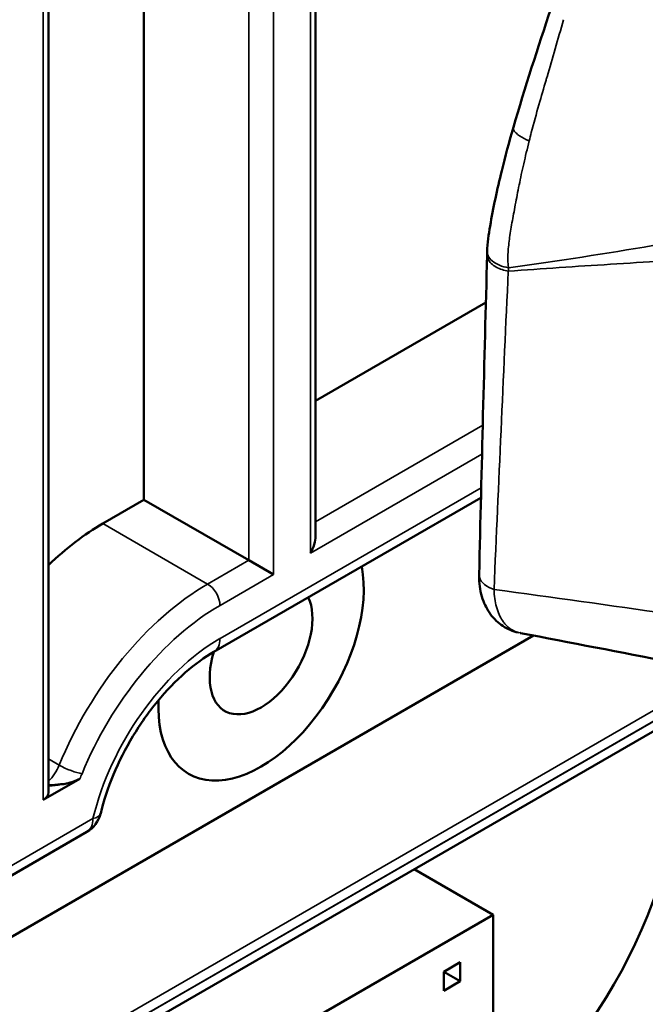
# Model space of a CAD drawing. Header units: millimetres. Extents: x 0 to 14369, y -869 to 2970.
# Tile 664 of 787: x 3637 to 3648, y 1688 to 1705. Entities that reach past the tile are written whole.
import ezdxf

# ---------------------------------------------------------------- set-up
doc = ezdxf.new("R2010")
doc.units = ezdxf.units.MM
doc.header["$LTSCALE"] = 10
doc.layers.add('Sichtbar (ISO)', color=7, linetype='Continuous', lineweight=50)
doc.layers.add('Sichtbar schmal (ISO)', color=7, linetype='Continuous', lineweight=35)

msp = doc.modelspace()

# ---------------------------------------------------------------- linework, layer by layer
at = {"layer": 'Sichtbar (ISO)'}
for p, q in [((3642.144, 1711.103), (3642.144, 1696.238)), ((3642.144, 1711.103), (3642.144, 1696.238)), ((3639.192, 1708.753), (3639.192, 1696.861)), ((3639.192, 1696.861), (3639.192, 1708.753)), ((3637.548, 1707.804), (3637.548, 1691.819)), ((3637.548, 1707.804), (3637.548, 1691.819)), ((3642.144, 1698.565), (3645.077, 1700.258)), ((3645.077, 1700.258), (3642.144, 1698.565)), ((3638.485, 1696.452), (3639.192, 1696.861)), ((3639.192, 1696.861), (3638.485, 1696.452)), ((3640.996, 1695.82), (3639.192, 1696.861)), ((3639.192, 1696.861), (3640.996, 1695.82)), ((3640.397, 1694.244), (3644.992, 1696.897)), ((3640.397, 1694.244), (3644.992, 1696.897)), ((3641.42, 1695.575), (3640.996, 1695.82)), ((3640.996, 1695.82), (3641.42, 1695.575)), ((3646.874, 1695.09), (3646.874, 1695.09)), ((3646.874, 1695.09), (3646.874, 1695.09)), ((3645.895, 1694.525), (3598.25, 1667.017)), ((3598.25, 1667.017), (3645.895, 1694.525)), ((3600.048, 1665.217), (3650.624, 1694.417)), ((3600.048, 1665.217), (3650.624, 1694.417)), ((3637.46, 1691.696), (3638.086, 1692.058)), ((3638.086, 1692.058), (3637.46, 1691.696)), ((3633.227, 1688.267), (3638.21, 1691.144)), ((3633.227, 1688.267), (3638.21, 1691.144)), ((3645.203, 1689.716), (3643.843, 1690.502)), ((3645.203, 1689.716), (3599.948, 1663.588)), ((3645.203, 1686.45), (3645.203, 1689.716)), ((3644.354, 1688.735), (3644.637, 1688.898)), ((3644.354, 1688.735), (3644.637, 1688.898)), ((3644.637, 1688.898), (3644.637, 1688.571)), ((3644.637, 1688.898), (3644.637, 1688.571)), ((3644.354, 1688.408), (3644.354, 1688.735)), ((3644.637, 1688.571), (3644.354, 1688.735)), ((3644.637, 1688.571), (3644.354, 1688.735)), ((3644.354, 1688.408), (3644.354, 1688.735)), ((3644.637, 1688.571), (3644.354, 1688.408)), ((3644.637, 1688.571), (3644.354, 1688.408))]:
    msp.add_line(p, q, dxfattribs=at)
msp.add_arc((3637.96, 1691.577), 0.5, 300, 346.446, dxfattribs=at)
msp.add_arc((3637.96, 1691.577), 0.5, 300, 346.446, dxfattribs=at)
for centre, major_axis, start_param, end_param in [((3638.485, 1692.982), (2.125, 3.681), 0.785398, 1.10263), ((3638.485, 1692.982), (-2.125, -3.681), 3.926991, 4.244223), ((3641.844, 1696.065), (-0.212, -0.367), 1.570796, 2.356194), ((3641.844, 1696.065), (-0.212, -0.367), 1.570796, 2.356194), ((3641.208, 1694.309), (-1.25, -2.165), 5.438153, 8.837837), ((3641.208, 1694.309), (-1.25, -2.165), 5.438153, 8.837837), ((3641.208, 1694.309), (-1.25, -2.165), 5.438153, 8.837837), ((3641.208, 1694.309), (-0.625, -1.083), 5.092466, 9.044702), ((3644.531, 1690.104), (2.75, 4.763), 3.927007, 5.497753), ((3644.531, 1690.104), (-2.75, -4.763), 0.785442, 2.356157), ((3637.248, 1691.819), (0.3, 0), 5.497787, 6.283185), ((3637.248, 1691.819), (0.3, 0), 5.497787, 6.283185)]:
    msp.add_ellipse(centre, major_axis=major_axis, ratio=0.57735, start_param=start_param, end_param=end_param, dxfattribs=at)
for points in [[(3645.55, 1703.277), (3645.749, 1703.961), (3645.975, 1704.646), (3646.198, 1705.331)], [(3645.55, 1703.277), (3645.55, 1703.277), (3645.55, 1703.277), (3645.55, 1703.277)], [(3645.099, 1701.081), (3645.099, 1701.098), (3645.1, 1701.117), (3645.1, 1701.139)], [(3644.961, 1695.571), (3645.003, 1697.405), (3645.05, 1699.242), (3645.099, 1701.08)], [(3645.099, 1701.081), (3645.099, 1701.08), (3645.099, 1701.08), (3645.099, 1701.08)], [(3645.667, 1694.569), (3645.668, 1694.569), (3645.669, 1694.569), (3645.67, 1694.569)], [(3648.261, 1694.069), (3647.398, 1694.236), (3646.534, 1694.402), (3645.67, 1694.568)]]:
    msp.add_open_spline(points, degree=3, dxfattribs=at)
for points, knots in [([(3645.1, 1701.137), (3645.102, 1701.283), (3645.127, 1701.43), (3645.202, 1701.891), (3645.272, 1702.207), (3645.41, 1702.774), (3645.477, 1703.025), (3645.55, 1703.277)], [0, 0, 0, 0, 0.0486434, 0.0486434, 0.1539479, 0.1539479, 0.2365826, 0.2365826, 0.2365826, 0.2365826]), ([(3645.635, 1694.576), (3645.542, 1694.598), (3645.45, 1694.636), (3645.288, 1694.743), (3645.216, 1694.812), (3645.099, 1694.969), (3645.053, 1695.06), (3644.983, 1695.266), (3644.964, 1695.385), (3644.96, 1695.528), (3644.96, 1695.548), (3644.961, 1695.568)], [0.0036528, 0.0036528, 0.0036528, 0.0036528, 0.0365222, 0.0365222, 0.0696414, 0.0696414, 0.1040063, 0.1040063, 0.1445002, 0.1445002, 0.1510925, 0.1510925, 0.1510925, 0.1510925]), ([(3640.397, 1694.244), (3640.236, 1694.15), (3640.069, 1694.03), (3639.739, 1693.742), (3639.577, 1693.575), (3639.272, 1693.205), (3639.129, 1693.002), (3638.873, 1692.576), (3638.76, 1692.354), (3638.573, 1691.905), (3638.499, 1691.679), (3638.447, 1691.46)], [1.570796, 1.570796, 1.570796, 1.570796, 1.822402, 1.822402, 2.074008, 2.074008, 2.325614, 2.325614, 2.57722, 2.57722, 2.828826, 2.828826, 2.828826, 2.828826]), ([(3640.397, 1694.244), (3640.236, 1694.15), (3640.069, 1694.03), (3639.739, 1693.742), (3639.577, 1693.575), (3639.272, 1693.205), (3639.129, 1693.002), (3638.873, 1692.576), (3638.76, 1692.354), (3638.573, 1691.905), (3638.499, 1691.679), (3638.447, 1691.46)], [1.570796, 1.570796, 1.570796, 1.570796, 1.822402, 1.822402, 2.074008, 2.074008, 2.325614, 2.325614, 2.57722, 2.57722, 2.828826, 2.828826, 2.828826, 2.828826]), ([(3637.761, 1691.964), (3637.796, 1691.964), (3637.828, 1691.97), (3637.938, 1691.994), (3638.026, 1692.023), (3638.086, 1692.058)], [-0.19943839, -0.19943839, -0.19943839, -0.19943839, -0.18954609, -0.18954609, -0.16414384, -0.16414384, -0.16414384, -0.16414384]), ([(3638.086, 1692.058), (3638.026, 1692.023), (3637.938, 1691.994), (3637.829, 1691.97), (3637.797, 1691.964), (3637.762, 1691.963)], [0.16414384, 0.16414384, 0.16414384, 0.16414384, 0.18954609, 0.18954609, 0.19925749, 0.19925749, 0.19925749, 0.19925749]), ([(3637.548, 1691.946), (3637.552, 1691.946), (3637.557, 1691.946), (3637.561, 1691.946), (3637.596, 1691.947), (3637.63, 1691.949), (3637.663, 1691.952), (3637.697, 1691.956), (3637.729, 1691.961), (3637.761, 1691.964)], [0.2895795, 0.2895795, 0.2895795, 0.2895795, 0.3333333, 0.3333333, 0.3333333, 0.6666667, 0.6666667, 0.6666667, 1, 1, 1, 1]), ([(3637.761, 1691.963), (3637.727, 1691.959), (3637.658, 1691.946), (3637.587, 1691.943), (3637.551, 1691.943), (3637.548, 1691.943)], [0.004171, 0.004171, 0.004171, 0.004171, 0.3333333, 0.6666667, 0.6965543, 0.6965543, 0.6965543, 0.6965543])]:
    msp.add_open_spline(points, degree=3, knots=knots, dxfattribs=at)
at = {"layer": 'Sichtbar schmal (ISO)'}
for p, q in [((3641.42, 1695.575), (3641.42, 1711.12)), ((3642.056, 1710.981), (3642.056, 1695.942)), ((3642.056, 1695.942), (3642.056, 1710.981)), ((3641.42, 1710.141), (3641.42, 1695.575)), ((3640.996, 1709.794), (3640.996, 1695.82)), ((3640.996, 1695.82), (3640.996, 1709.794)), ((3637.46, 1708.834), (3637.46, 1691.696)), ((3637.46, 1691.696), (3637.46, 1707.855)), ((3645.023, 1698.145), (3642.144, 1696.483)), ((3642.144, 1696.483), (3645.023, 1698.145)), ((3642.056, 1695.942), (3645.01, 1697.648)), ((3645.01, 1697.648), (3642.056, 1695.942)), ((3644.996, 1697.068), (3640.501, 1694.472)), ((3640.501, 1694.472), (3644.996, 1697.068)), ((3640.288, 1695.411), (3638.485, 1696.452)), ((3638.485, 1696.452), (3640.288, 1695.411)), ((3640.996, 1695.82), (3640.288, 1695.411)), ((3640.288, 1695.411), (3640.996, 1695.82)), ((3640.501, 1695.044), (3641.42, 1695.575)), ((3641.42, 1695.575), (3640.501, 1695.044)), ((3650.689, 1694.809), (3600.189, 1665.653)), ((3650.727, 1694.646), (3600.151, 1665.446)), ((3600.151, 1665.446), (3650.727, 1694.645)), ((3637.733, 1692.292), (3637.548, 1692.399)), ((3637.548, 1692.399), (3637.733, 1692.292)), ((3638.314, 1691.373), (3633.288, 1688.471)), ((3638.314, 1691.373), (3634.844, 1689.369))]:
    msp.add_line(p, q, dxfattribs=at)
for centre, major_axis, ratio, start_param, end_param in [((3640.288, 1691.941), (-2.125, -3.681), 0.57735, 3.926991, 4.943525), ((3640.288, 1691.941), (2.125, 3.681), 0.57735, 0.785398, 1.801933), ((3640.288, 1695.166), (-0.15, 0.26), 0.57735, 3.926991, 5.497787), ((3640.288, 1695.166), (0.15, -0.26), 0.57735, 0.785398, 2.356194), ((3640.501, 1691.819), (-1.975, -3.421), 0.57735, 3.926991, 4.943525), ((3640.501, 1691.819), (1.975, 3.421), 0.57735, 0.785398, 1.801933), ((3640.501, 1691.819), (1.625, 2.815), 0.57735, 0.785398, 2.043428), ((3640.501, 1691.819), (-1.625, -2.815), 0.57735, 3.926991, 5.18502), ((3640.147, 1694.677), (0.25, -0.433), 0.57735, 0, 0.785398), ((3640.147, 1694.677), (0.25, -0.433), 0.57735, 0, 0.785398), ((3637.433, 1692.334), (-0.25, -0.433), 0.57735, 1.117759, 1.801933), ((3637.433, 1692.334), (0.25, 0.433), 0.57735, 4.259351, 4.943525), ((3637.914, 1692.268), (-0.278, 0.114), 0.187046, 0.942555, 2.513351), ((3637.914, 1692.268), (0.278, -0.114), 0.187046, 4.084148, 5.654944), ((3637.645, 1692.211), (-0.4, -0.693), 0.57735, 1.681063, 1.801933), ((3637.645, 1692.211), (0.4, 0.693), 0.57735, 4.822656, 4.943525), ((3637.96, 1691.577), (0.25, -0.433), 0.57735, 0, 0.785398), ((3637.96, 1691.577), (0.25, -0.433), 0.57735, 0, 0.785398), ((3637.96, 1691.577), (0.486, -0.117), 0.371694, 5.61201, 6.283185), ((3637.96, 1691.577), (0.486, -0.117), 0.371694, 5.61201, 6.283185)]:
    msp.add_ellipse(centre, major_axis=major_axis, ratio=ratio, start_param=start_param, end_param=end_param, dxfattribs=at)
for points, knots in [([(3645.822, 1703.042), (3645.834, 1703.09), (3645.846, 1703.138), (3645.859, 1703.186), (3645.901, 1703.348), (3645.945, 1703.507), (3645.99, 1703.666), (3646.031, 1703.808), (3646.072, 1703.949), (3646.113, 1704.09), (3646.119, 1704.109), (3646.124, 1704.127), (3646.129, 1704.146), (3646.176, 1704.306), (3646.222, 1704.466), (3646.269, 1704.627), (3646.317, 1704.793), (3646.365, 1704.96), (3646.414, 1705.13)], [0, 0, 0, 0, 0.0675746, 0.0675746, 0.0675746, 0.2952134, 0.2952134, 0.2952134, 0.5, 0.5, 0.5, 0.5268358, 0.5268358, 0.5268358, 0.7594315, 0.7594315, 0.7594315, 1, 1, 1, 1]), ([(3645.822, 1703.042), (3645.763, 1703.066), (3645.675, 1703.112), (3645.589, 1703.18), (3645.551, 1703.23), (3645.546, 1703.261), (3645.549, 1703.275), (3645.55, 1703.277)], [0.0000152, 0.0000152, 0.0000152, 0.0000152, 0.2500324, 0.3752329, 0.5004333, 0.6256337, 0.6399154, 0.6399154, 0.6399154, 0.6399154]), ([(3645.099, 1701.08), (3645.098, 1701.055), (3645.104, 1701.03), (3645.115, 1701.005), (3645.127, 1700.979), (3645.146, 1700.954), (3645.17, 1700.931), (3645.194, 1700.908), (3645.223, 1700.888), (3645.255, 1700.87), (3645.319, 1700.835), (3645.393, 1700.812), (3645.462, 1700.8)], [0.3816005, 0.3816005, 0.3816005, 0.3816005, 0.5, 0.5, 0.5, 0.625, 0.625, 0.625, 0.75, 0.75, 0.75, 1, 1, 1, 1]), ([(3645.1, 1701.137), (3645.1, 1701.113), (3645.105, 1701.089), (3645.115, 1701.065), (3645.13, 1701.033), (3645.154, 1701.002), (3645.187, 1700.975), (3645.219, 1700.947), (3645.261, 1700.922), (3645.309, 1700.902), (3645.357, 1700.882), (3645.411, 1700.867), (3645.466, 1700.858)], [0.3763985, 0.3763985, 0.3763985, 0.3763985, 0.5, 0.5, 0.5, 0.6666667, 0.6666667, 0.6666667, 0.8333333, 0.8333333, 0.8333333, 1, 1, 1, 1]), ([(3651.876, 1701.105), (3651.529, 1701.103), (3651.182, 1701.097), (3650.836, 1701.089), (3650.684, 1701.086), (3650.532, 1701.082), (3650.381, 1701.077), (3650.23, 1701.072), (3650.079, 1701.067), (3649.927, 1701.062), (3649.776, 1701.056), (3649.626, 1701.05), (3649.475, 1701.043), (3649.324, 1701.036), (3649.173, 1701.029), (3649.023, 1701.022), (3648.421, 1700.992), (3647.82, 1700.956), (3647.22, 1700.918), (3646.634, 1700.881), (3646.048, 1700.841), (3645.462, 1700.8)], [0, 0, 0, 0, 0.16086, 0.16086, 0.16086, 0.231345, 0.231345, 0.231345, 0.301831, 0.301831, 0.301831, 0.372316, 0.372316, 0.372316, 0.442802, 0.442802, 0.442802, 0.724744, 0.724744, 0.724744, 1, 1, 1, 1]), ([(3644.961, 1695.571), (3644.961, 1695.557), (3644.962, 1695.542), (3644.966, 1695.528), (3644.977, 1695.482), (3645.01, 1695.437), (3645.056, 1695.401), (3645.101, 1695.365), (3645.159, 1695.337), (3645.217, 1695.318)], [0.4237541, 0.4237541, 0.4237541, 0.4237541, 0.5, 0.5, 0.5, 0.75, 0.75, 0.75, 1, 1, 1, 1]), ([(3645.217, 1695.318), (3645.22, 1695.21), (3645.234, 1695.108), (3645.259, 1695.017), (3645.272, 1694.97), (3645.288, 1694.927), (3645.306, 1694.886), (3645.323, 1694.848), (3645.342, 1694.813), (3645.363, 1694.781), (3645.375, 1694.763), (3645.388, 1694.745), (3645.402, 1694.729), (3645.437, 1694.687), (3645.477, 1694.651), (3645.522, 1694.625), (3645.524, 1694.623), (3645.526, 1694.622), (3645.528, 1694.621), (3645.571, 1694.596), (3645.617, 1694.579), (3645.667, 1694.569)], [0, 0, 0, 0, 0.1666667, 0.1666667, 0.1666667, 0.2524936, 0.2524936, 0.2524936, 0.3333333, 0.3333333, 0.3333333, 0.3795349, 0.3795349, 0.3795349, 0.5, 0.5, 0.5, 0.5057527, 0.5057527, 0.5057527, 0.6209553, 0.6209553, 0.6209553, 0.6209553])]:
    msp.add_open_spline(points, degree=3, knots=knots, dxfattribs=at)
for points in [[(3645.822, 1703.042), (3645.788, 1702.906), (3645.726, 1702.645), (3645.647, 1702.279), (3645.583, 1701.939), (3645.524, 1701.627), (3645.477, 1701.343), (3645.453, 1701.086), (3645.455, 1700.93), (3645.466, 1700.858)], [(3645.466, 1700.858), (3646.329, 1700.976), (3647.986, 1701.235), (3650.251, 1701.656), (3651.637, 1701.995), (3652.29, 1702.169)], [(3645.466, 1700.858), (3645.466, 1700.838), (3645.463, 1700.819), (3645.462, 1700.8)], [(3645.462, 1700.8), (3645.379, 1698.967), (3645.297, 1697.14), (3645.217, 1695.318)], [(3645.217, 1695.318), (3646.217, 1695.183), (3647.219, 1695.043), (3648.221, 1694.899)]]:
    msp.add_open_spline(points, degree=3, dxfattribs=at)

doc.saveas('drawing.dxf')
